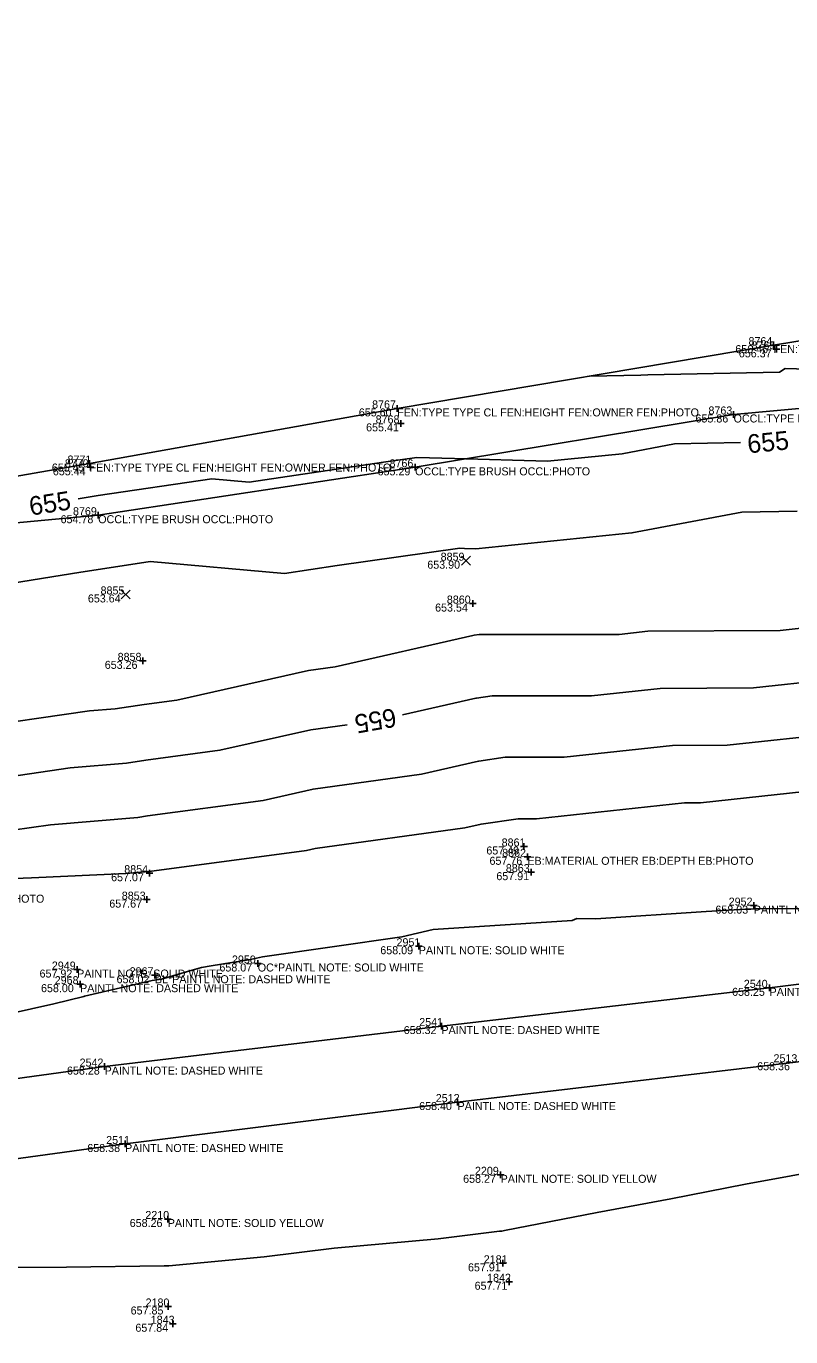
# Model space of a CAD drawing. Extents: x 2129350 to 2137777, y 657588 to 659885.
# Drawn here: x 2136943.7 to 2137058.3, y 659646.9 to 659843.4 of the extents above; entities that cross this region are included whole.
import ezdxf

# ---------------------------------------------------------------- set-up
doc = ezdxf.new("R2010")
doc.units = 0
for name, color, linetype in [('DT_X_Contour_Major', 7, 'Continuous'), ('DT_X_Contour_Minor', 7, 'Continuous'), ('DT_X_TIN_Hull', 7, 'Continuous'), ('PV_X_COP', 7, 'Continuous'), ('SV_X_Occupation_Line', 7, 'Continuous'), ('SV_X_Random_Point', 7, 'Continuous'), ('SV_X_Shot_Marker', 7, 'Continuous'), ('SV_X_Text_Comment', 7, 'Continuous'), ('SV_X_Text_Elevation', 7, 'Continuous'), ('SV_X_Text_Name', 7, 'Continuous')]:
    doc.layers.add(name, color=color, linetype=linetype)

msp = doc.modelspace()

# ---------------------------------------------------------------- linework, layer by layer
at = {"layer": 'DT_X_Contour_Major'}
for points in [[(2136951.48, 659772.54), (2136954.51, 659773.02), (2136971.52, 659775.53), (2136977.14, 659775.03), (2136997.25, 659778.04), (2137002.26, 659778.75), (2137007.87, 659778.58), (2137021.83, 659778.16), (2137032.99, 659779.29), (2137040.85, 659780.77), (2137050.75, 659780.97)], [(2137000.08, 659740.11), (2137011.06, 659742.61), (2137011.17, 659742.64), (2137013.55, 659742.97), (2137028.43, 659742.98), (2137038.7, 659744.09), (2137052.71, 659744.17), (2137063.83, 659745.38), (2137065.6, 659745.57), (2137078.9, 659745.72), (2137090.82, 659746.82), (2137099.59, 659746.95)], [(2136892.78, 659725.6), (2136895.75, 659726.13), (2136910.34, 659727.38), (2136911.38, 659727.58), (2136913.9, 659727.79), (2136924.66, 659729.31), (2136938.08, 659730.41), (2136950.28, 659732.18), (2136958.73, 659732.9), (2136961.65, 659733.33), (2136972.74, 659734.82), (2136986.36, 659737.89), (2136991.82, 659738.64)]]:
    msp.add_lwpolyline(points, dxfattribs=at)
at = {"layer": 'DT_X_Contour_Minor'}
for points in [[(2137028.14, 659790.94), (2137035.8, 659791.06), (2137036.85, 659791.14), (2137056.59, 659791.54), (2137057.42, 659792.07), (2137074.21, 659791.57), (2137078.89, 659792.74), (2137098.4, 659792.83), (2137104.93, 659794.34), (2137118.87, 659795.3), (2137119.17, 659795.37), (2137126.56, 659795.82), (2137143.96, 659797.01), (2137151.94, 659798.06), (2137160.73, 659798.58), (2137176.38, 659800.59), (2137185.76, 659801.15), (2137190.49, 659800.66), (2137203.55, 659799.29), (2137215.83, 659800.03), (2137227.18, 659799.1), (2137241.07, 659799.94), (2137250.34, 659798.92)], [(2136929.81, 659757.98), (2136951.88, 659761.52), (2136957.45, 659762.39), (2136962.28, 659763.11), (2136982.42, 659761.33), (2136990.3, 659762.51), (2137008.7, 659765.12), (2137009.38, 659765.1), (2137011.06, 659765.05), (2137034.48, 659767.42), (2137050.95, 659770.52), (2137059.22, 659770.69)], [(2136934.51, 659738.01), (2136953.19, 659740.71), (2136957.04, 659741.04), (2136961.39, 659741.69), (2136966.27, 659742.34), (2136986.03, 659746.78), (2136989.99, 659747.33), (2137010.65, 659752.04), (2137010.81, 659752.08), (2137011.6, 659752.19), (2137032.56, 659752.2), (2137036.87, 659752.66), (2137056.7, 659752.77), (2137062.09, 659753.36)], [(2136941.65, 659722.82), (2136947.37, 659723.65), (2136960.42, 659724.76), (2136961.9, 659724.98), (2136979.22, 659727.31), (2136986.69, 659728.99), (2137002.94, 659731.23), (2137011.46, 659733.18), (2137011.53, 659733.19), (2137015.49, 659733.76), (2137024.3, 659733.76), (2137040.53, 659735.51), (2137048.72, 659735.56), (2137065.56, 659737.39)], [(2137067.29, 659729.41), (2137044.73, 659726.95), (2137042.37, 659726.94), (2137020.16, 659724.54), (2137017.43, 659724.54), (2137011.88, 659723.75), (2137011.87, 659723.75), (2137009.42, 659723.19), (2136987.02, 659720.09), (2136985.69, 659719.79), (2136962.15, 659716.63), (2136962.11, 659716.62), (2136958.64, 659716.33), (2136944.52, 659715.71), (2136933.33, 659715.22)], [(2137072.7, 659711.09), (2137052.86, 659711.04), (2137052.82, 659711.04), (2137052.27, 659711.01), (2137051.49, 659710.99), (2137045.61, 659710.66), (2137029.04, 659709.56), (2137026.23, 659709.57), (2137025.53, 659709.31), (2137004.69, 659707.92), (2137000.01, 659706.83), (2136979.14, 659703.84), (2136977.33, 659703.46), (2136971.44, 659702.51), (2136969.98, 659702.22), (2136968.6, 659701.86), (2136964, 659700.49), (2136962.59, 659700.27), (2136952.45, 659697.92), (2136952.33, 659697.91), (2136947.86, 659696.81), (2136928.18, 659692.4)], [(2136939.79, 659657.25), (2136949.74, 659657.3), (2136964.37, 659657.5), (2136964.95, 659657.5), (2136965.1, 659657.52), (2136979.36, 659658.83), (2136989.87, 659660.15), (2137005.44, 659661.54), (2137014.65, 659662.69), (2137015, 659662.72), (2137015.39, 659662.8), (2137029.27, 659665.52), (2137040.29, 659667.55), (2137051.49, 659669.74), (2137065.18, 659672.25)]]:
    msp.add_lwpolyline(points, dxfattribs=at)
at = {"layer": 'DT_X_TIN_Hull'}
msp.add_lwpolyline([(2137285.08, 659831.19), (2137237.64, 659823.86), (2137180.49, 659815.43), (2137100.44, 659802.92), (2137055.7, 659795.58), (2136999.31, 659786.09), (2136953.2, 659777.82), (2136896.24, 659767.87), (2136839.62, 659757.4), (2136780.97, 659746.94), (2136684.22, 659729.41), (2136588.25, 659712.61), (2136516.86, 659699.33), (2136461.92, 659689.97), (2136416.01, 659681.81), (2136327.06, 659665.12), (2136264.41, 659654.41)], dxfattribs=at)
at = {"layer": 'PV_X_COP'}
for points in [[(2137257.06, 659722.27), (2137206.89, 659716.59), (2137156.31, 659711.59), (2137105.57, 659705.53), (2137055.1, 659699.19), (2137005.93, 659693.46), (2136955.46, 659687.38), (2136905.63, 659680.54), (2136855.28, 659674.03), (2136806.16, 659666.32), (2136755.72, 659659.78), (2136705.35, 659652.39), (2136656.43, 659644.16), (2136606.64, 659635.79), (2136556.63, 659628.33), (2136507.53, 659620.32), (2136457.84, 659611.83), (2136408.59, 659602.41), (2136359.31, 659593.78), (2136309.46, 659585.92)], [(2136262.67, 659564.74), (2136312.74, 659573.59), (2136362.49, 659582.53), (2136411.74, 659591.62), (2136460.92, 659600.37), (2136510.74, 659608.63), (2136559.31, 659616.9), (2136609.93, 659625.35), (2136658.93, 659633.26), (2136709.13, 659640.87), (2136758.98, 659648.28), (2136809.29, 659654.8), (2136858.72, 659661.88), (2136908.68, 659668.97), (2136958.53, 659675.77), (2137008.35, 659682.06), (2137058.97, 659688.03), (2137109.1, 659694.71), (2137159.29, 659700.01), (2137209.87, 659704.9), (2137260.68, 659710.66)]]:
    msp.add_lwpolyline(points, dxfattribs=at)
at = {"layer": 'SV_X_Occupation_Line'}
msp.add_lwpolyline([(2137480.38, 659843.41), (2137437.87, 659834.95), (2137389.36, 659837.99), (2137332.62, 659830.1), (2137285.98, 659826.21), (2137239.08, 659817.23), (2137193.33, 659807.31), (2137176.53, 659790.93), (2137161.71, 659798.09), (2137093.33, 659789.19), (2137049.71, 659785.18), (2137001.99, 659777.26), (2136954.5, 659770.07), (2136896.4, 659764.61), (2136840.89, 659752.59), (2136788.74, 659742.51), (2136730.29, 659733.36), (2136681.93, 659723.11), (2136638.55, 659717.12), (2136590.23, 659707.52), (2136559.74, 659704.46)], dxfattribs=at)
at = {"layer": 'SV_X_Random_Point'}
for p, q in [((2137008.92, 659762.59), (2137010.26, 659763.92)), ((2137008.92, 659763.92), (2137010.26, 659762.59)), ((2136957.95, 659757.52), (2136959.28, 659758.85)), ((2136957.95, 659758.85), (2136959.28, 659757.52))]:
    msp.add_line(p, q, dxfattribs=at)
at = {"layer": 'SV_X_Shot_Marker'}
for p, q in [((2137055.2, 659795.58), (2137056.2, 659795.58)), ((2137055.66, 659794.95), (2137056.66, 659794.95)), ((2137055.7, 659796.08), (2137055.7, 659795.08)), ((2137055.7, 659795.58), (2137055.7, 659795.58)), ((2137056.16, 659795.45), (2137056.16, 659794.45)), ((2137056.16, 659794.95), (2137056.16, 659794.95)), ((2136999.31, 659786.59), (2136999.31, 659785.59)), ((2136998.81, 659786.09), (2136999.81, 659786.09)), ((2136999.31, 659786.09), (2136999.31, 659786.09)), ((2137049.21, 659785.18), (2137050.21, 659785.18)), ((2137049.71, 659785.68), (2137049.71, 659784.68)), ((2137049.71, 659785.18), (2137049.71, 659785.18)), ((2136999.35, 659783.85), (2137000.35, 659783.85)), ((2136999.85, 659784.35), (2136999.85, 659783.35)), ((2136999.85, 659783.85), (2136999.85, 659783.85)), ((2136952.7, 659777.82), (2136953.7, 659777.82)), ((2136952.84, 659777.26), (2136953.84, 659777.26)), ((2136953.2, 659778.32), (2136953.2, 659777.32)), ((2136953.2, 659777.82), (2136953.2, 659777.82)), ((2136953.34, 659777.76), (2136953.34, 659776.76)), ((2136953.34, 659777.26), (2136953.34, 659777.26)), ((2137001.49, 659777.26), (2137002.49, 659777.26)), ((2137001.99, 659777.76), (2137001.99, 659776.76)), ((2137001.99, 659777.26), (2137001.99, 659777.26)), ((2136954, 659770.07), (2136955, 659770.07)), ((2136954.5, 659770.57), (2136954.5, 659769.57)), ((2136954.5, 659770.07), (2136954.5, 659770.07)), ((2137010.63, 659757.32), (2137010.63, 659756.32)), ((2137010.13, 659756.82), (2137011.13, 659756.82)), ((2137010.63, 659756.82), (2137010.63, 659756.82)), ((2136960.69, 659748.23), (2136961.69, 659748.23)), ((2136961.19, 659748.73), (2136961.19, 659747.73)), ((2136961.19, 659748.23), (2136961.19, 659748.23)), ((2137017.8, 659720.39), (2137018.8, 659720.39)), ((2137018.3, 659720.89), (2137018.3, 659719.89)), ((2137018.3, 659720.39), (2137018.3, 659720.39)), ((2137018.31, 659718.84), (2137019.31, 659718.84)), ((2137018.81, 659719.34), (2137018.81, 659718.34)), ((2137018.81, 659718.84), (2137018.81, 659718.84)), ((2136961.66, 659716.38), (2136962.66, 659716.38)), ((2136962.16, 659716.88), (2136962.16, 659715.88)), ((2136962.16, 659716.38), (2136962.16, 659716.38)), ((2137018.87, 659716.54), (2137019.87, 659716.54)), ((2137019.37, 659717.04), (2137019.37, 659716.04)), ((2137019.37, 659716.54), (2137019.37, 659716.54)), ((2136961.3, 659712.42), (2136962.3, 659712.42)), ((2136961.8, 659712.92), (2136961.8, 659711.92)), ((2136961.8, 659712.42), (2136961.8, 659712.42)), ((2137052.73, 659712.02), (2137052.73, 659711.02)), ((2137052.23, 659711.52), (2137053.23, 659711.52)), ((2137052.73, 659711.52), (2137052.73, 659711.52)), ((2137002.03, 659705.43), (2137003.03, 659705.43)), ((2137002.53, 659705.93), (2137002.53, 659704.93)), ((2137002.53, 659705.43), (2137002.53, 659705.43)), ((2136951.34, 659702.43), (2136951.34, 659701.43)), ((2136977.91, 659702.84), (2136978.91, 659702.84)), ((2136978.41, 659703.34), (2136978.41, 659702.34)), ((2136978.41, 659702.84), (2136978.41, 659702.84)), ((2136950.84, 659701.93), (2136951.84, 659701.93)), ((2136951.34, 659701.93), (2136951.34, 659701.93)), ((2136951.78, 659700.24), (2136951.78, 659699.24)), ((2136962.5, 659701.08), (2136963.5, 659701.08)), ((2136963, 659701.58), (2136963, 659700.58)), ((2136963, 659701.08), (2136963, 659701.08)), ((2136951.28, 659699.74), (2136952.28, 659699.74)), ((2136951.78, 659699.74), (2136951.78, 659699.74)), ((2137054.6, 659699.19), (2137055.6, 659699.19)), ((2137055.1, 659699.69), (2137055.1, 659698.69)), ((2137055.1, 659699.19), (2137055.1, 659699.19)), ((2137005.43, 659693.46), (2137006.43, 659693.46)), ((2137005.93, 659693.96), (2137005.93, 659692.96)), ((2137005.93, 659693.46), (2137005.93, 659693.46)), ((2136954.96, 659687.38), (2136955.96, 659687.38)), ((2136955.46, 659687.88), (2136955.46, 659686.88)), ((2136955.46, 659687.38), (2136955.46, 659687.38)), ((2137008.35, 659682.56), (2137008.35, 659681.56)), ((2137007.85, 659682.06), (2137008.85, 659682.06)), ((2137008.35, 659682.06), (2137008.35, 659682.06)), ((2136958.03, 659675.77), (2136959.03, 659675.77)), ((2136958.53, 659676.27), (2136958.53, 659675.27)), ((2136958.53, 659675.77), (2136958.53, 659675.77)), ((2137014.3, 659671.15), (2137015.3, 659671.15)), ((2137014.8, 659671.65), (2137014.8, 659670.65)), ((2137014.8, 659671.15), (2137014.8, 659671.15)), ((2136964.92, 659665.02), (2136964.92, 659664.02)), ((2136964.42, 659664.52), (2136965.42, 659664.52)), ((2136964.92, 659664.52), (2136964.92, 659664.52)), ((2137014.61, 659657.88), (2137015.61, 659657.88)), ((2137015.11, 659658.38), (2137015.11, 659657.38)), ((2137015.11, 659657.88), (2137015.11, 659657.88)), ((2137015.57, 659655.11), (2137016.57, 659655.11)), ((2137016.07, 659655.61), (2137016.07, 659654.61)), ((2137016.07, 659655.11), (2137016.07, 659655.11)), ((2136964.48, 659651.4), (2136965.48, 659651.4)), ((2136964.98, 659651.9), (2136964.98, 659650.9)), ((2136964.98, 659651.4), (2136964.98, 659651.4)), ((2136965.68, 659649.31), (2136965.68, 659648.31)), ((2136965.18, 659648.81), (2136966.18, 659648.81)), ((2136965.68, 659648.81), (2136965.68, 659648.81))]:
    msp.add_line(p, q, dxfattribs=at)

# ---------------------------------------------------------------- texts
at = {"layer": 'DT_X_Contour_Major'}
for rotation, p in [(5.7067, (2137051.9, 659779.34)), (8.9423, (2136944.38, 659770)), (190.0732, (2136998.89, 659741.16))]:
    msp.add_text('655', height=2.8, rotation=rotation, dxfattribs=at).set_placement(p)
at = {"layer": 'SV_X_Text_Comment'}
for s, p in [('FEN:TYPE TYPE CL FEN:HEIGHT FEN:OWNER FEN:PHOTO', (2137055.7, 659794.38)), ('FEN:TYPE TYPE CL FEN:HEIGHT FEN:OWNER FEN:PHOTO', (2136999.31, 659784.89)), ('OCCL:TYPE BRUSH OCCL:PHOTO', (2137049.71, 659783.98)), ('FEN:TYPE TYPE CL FEN:HEIGHT FEN:OWNER FEN:PHOTO', (2136953.2, 659776.62)), ('OCCL:TYPE BRUSH OCCL:PHOTO', (2137001.99, 659776.05)), ('OCCL:TYPE BRUSH OCCL:PHOTO', (2136954.5, 659768.87)), ('EB:MATERIAL OTHER EB:DEPTH EB:PHOTO', (2137018.81, 659717.64)), ('EB:MATERIAL OTHER EB:DEPTH EB:PHOTO', (2136912.54, 659711.96)), ('PAINTL NOTE: SOLID WHITE', (2137052.73, 659710.32)), ('PAINTL NOTE: SOLID WHITE', (2137002.53, 659704.23)), ('OC*PAINTL NOTE: SOLID WHITE', (2136978.41, 659701.64)), ('PAINTL NOTE: SOLID WHITE', (2136951.34, 659700.73)), ('BL*PAINTL NOTE: DASHED WHITE', (2136963, 659699.88)), ('PAINTL NOTE: DASHED WHITE', (2136951.78, 659698.54)), ('PAINTL NOTE: DASHED WHITE', (2137055.1, 659697.99)), ('PAINTL NOTE: DASHED WHITE', (2137005.93, 659692.26)), ('PAINTL NOTE: DASHED WHITE', (2136955.46, 659686.18)), ('PAINTL NOTE: DASHED WHITE', (2137008.35, 659680.86)), ('PAINTL NOTE: DASHED WHITE', (2136958.53, 659674.57)), ('PAINTL NOTE: SOLID YELLOW', (2137014.8, 659669.95)), ('PAINTL NOTE: SOLID YELLOW', (2136964.92, 659663.32))]:
    msp.add_text(s, height=1.2, dxfattribs=at).set_placement(p)
at = {"layer": 'SV_X_Text_Elevation'}
for s, p in [('656.46', (2137049.96, 659794.38)), ('656.37', (2137050.49, 659793.75)), ('655.60', (2136993.55, 659784.89)), ('655.86', (2137044, 659783.98)), ('655.41', (2136994.64, 659782.65)), ('655.45', (2136947.55, 659776.62)), ('655.44', (2136947.7, 659776.06)), ('655.29', (2136996.36, 659776.05)), ('654.78', (2136948.86, 659768.87)), ('653.90', (2137003.81, 659762.05)), ('653.64', (2136952.95, 659756.99)), ('653.54', (2137004.98, 659755.62)), ('653.26', (2136955.48, 659747.03)), ('657.49', (2137012.66, 659719.19)), ('657.76', (2137013.13, 659717.64)), ('657.07', (2136956.43, 659715.18)), ('657.91', (2137014.16, 659715.34)), ('657.67', (2136956.16, 659711.22)), ('658.03', (2137046.98, 659710.32)), ('658.09', (2136996.77, 659704.23)), ('658.07', (2136972.66, 659701.64)), ('657.92', (2136945.71, 659700.73)), ('658.02', (2136957.25, 659699.88)), ('658.00', (2136945.93, 659698.54)), ('658.25', (2137049.48, 659697.99)), ('658.32', (2137000.28, 659692.26)), ('658.28', (2136949.82, 659686.18)), ('658.36', (2137053.24, 659686.83)), ('658.40', (2137002.59, 659680.86)), ('658.38', (2136952.86, 659674.57)), ('658.27', (2137009.18, 659669.95)), ('658.26', (2136959.22, 659663.32)), ('657.91', (2137009.91, 659656.67)), ('657.71', (2137010.9, 659653.91)), ('657.85', (2136959.36, 659650.2)), ('657.84', (2136960.07, 659647.61))]:
    msp.add_text(s, height=1.2, dxfattribs=at).set_placement(p)
at = {"layer": 'SV_X_Text_Name'}
for s, p in [('8764', (2137051.94, 659795.58)), ('8765', (2137052.39, 659794.95)), ('8767', (2136995.54, 659786.09)), ('8768', (2136996.07, 659783.85)), ('8763', (2137045.94, 659785.18)), ('8771', (2136949.9, 659777.82)), ('8770', (2136949.5, 659777.26)), ('8766', (2136998.15, 659777.26)), ('8769', (2136950.72, 659770.07)), ('8859', (2137005.81, 659763.25)), ('8855', (2136954.85, 659758.19)), ('8860', (2137006.74, 659756.82)), ('8858', (2136957.41, 659748.23)), ('8861', (2137014.95, 659720.39)), ('8862', (2137015.03, 659718.84)), ('8863', (2137015.58, 659716.54)), ('8854', (2136958.4, 659716.38)), ('8853', (2136958.03, 659712.42)), ('2952', (2137048.97, 659711.52)), ('2951', (2136999.2, 659705.43)), ('2950', (2136974.54, 659702.84)), ('2949', (2136947.55, 659701.93)), ('2967', (2136959.21, 659701.08)), ('2968', (2136947.98, 659699.74)), ('2540', (2137051.24, 659699.19)), ('2541', (2137002.6, 659693.46)), ('2542', (2136951.71, 659687.38)), ('2513', (2137055.69, 659688.03)), ('2512', (2137005.08, 659682.06)), ('2511', (2136955.69, 659675.77)), ('2209', (2137010.95, 659671.15)), ('2210', (2136961.56, 659664.52)), ('2181', (2137012.27, 659657.88)), ('1842', (2137012.77, 659655.11)), ('2180', (2136961.6, 659651.4)), ('1843', (2136962.37, 659648.81))]:
    msp.add_text(s, height=1.2, dxfattribs=at).set_placement(p)

doc.saveas('drawing.dxf')
